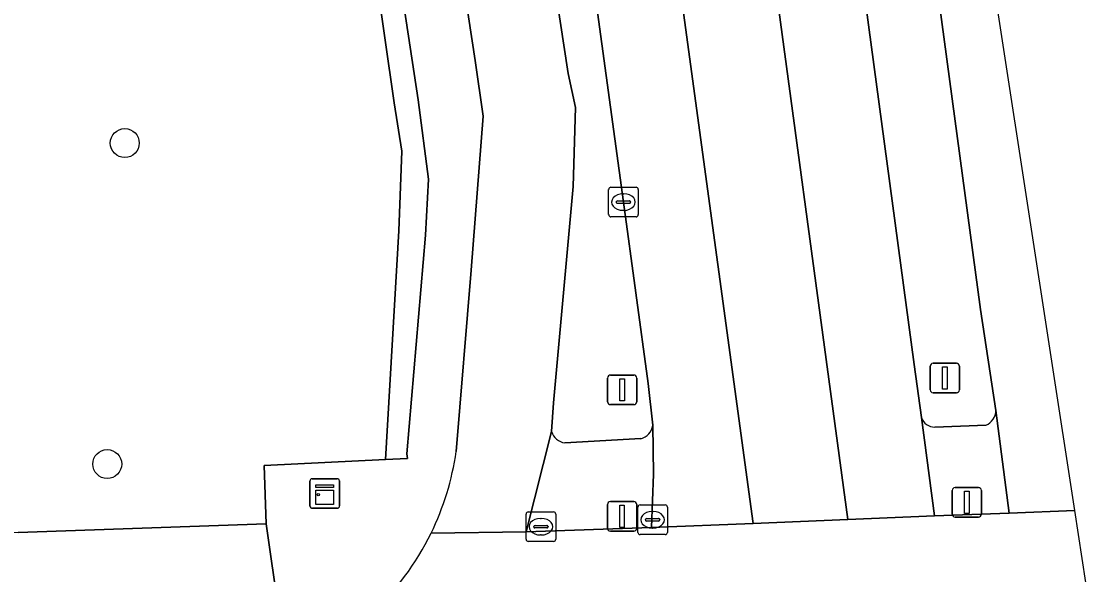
# Model space of a CAD drawing. Extents: x 160077 to 160948, y 386481 to 387498.
# Drawn here: x 160909.33 to 160945.47, y 386505.48 to 386524.19 of the extents above; entities that cross this region are included whole.
import ezdxf

# ---------------------------------------------------------------- set-up
doc = ezdxf.new("R2010")
doc.units = 0
for name, color, linetype in [('IMGEO_Berm_groen', 7, 'Continuous'), ('IMGEO_Boom', 7, 'Continuous'), ('IMGEO_Brandkraan', 7, 'Continuous'), ('IMGEO_Fietspad_gesloten', 7, 'Continuous'), ('IMGEO_Groenvoorziening', 7, 'Continuous'), ('IMGEO_Haag', 7, 'Continuous'), ('IMGEO_Kast', 7, 'Continuous'), ('IMGEO_Kolk', 7, 'Continuous'), ('IMGEO_Rijbaan_lokaal_gesloten', 7, 'Continuous'), ('IMGEO_Verkeersbordpaal', 7, 'Continuous'), ('IMGEO_Verkeersregelinstallatiepaal', 7, 'Continuous'), ('IMGEO_Voetpad_open', 7, 'Continuous')]:
    doc.layers.add(name, color=color, linetype=linetype)

msp = doc.modelspace()

# ---------------------------------------------------------------- linework, layer by layer
at = {"layer": 'IMGEO_Berm_groen'}
for points in [[(160917.493, 386590.077), (160927.829, 386522.431), (160928.07, 386521.277), (160927.995, 386518.607), (160927.334, 386511.285), (160927.262, 386510.313)], [(160942.298, 386511.024), (160941.771, 386514.448), (160931.627, 386589.902)], [(160929.157, 386589.744), (160939.527, 386512.579), (160939.776, 386510.788)], [(160930.69, 386510.527), (160930.534, 386511.943), (160929.698, 386518.078), (160927.472, 386534.395), (160924.938, 386553.722)], [(160940.23, 386510.467), (160941.96, 386510.533)], [(160927.719, 386509.936), (160930.28, 386510.076)]]:
    msp.add_lwpolyline(points, dxfattribs=at)
for centre, radius, start, end in [((160940.23, 386510.949), 0.482, 199.4962, 269.9795), ((160941.737, 386511.048), 0.561, 293.3832, 357.5305), ((160930.161, 386510.596), 0.534, 282.8982, 352.5544), ((160927.796, 386510.495), 0.565, 198.8349, 262.1236)]:
    msp.add_arc(centre, radius, start, end, dxfattribs=at)
at = {"layer": 'IMGEO_Boom'}
for centre in [(160912.831, 386520.074), (160912.237, 386509.218)]:
    msp.add_circle(centre, 0.489, dxfattribs=at)
at = {"layer": 'IMGEO_Brandkraan'}
for p, q in [((160926.405, 386506.672), (160926.405, 386507.524)), ((160926.48, 386507.598), (160927.332, 386507.598)), ((160927.406, 386507.524), (160927.406, 386506.672)), ((160926.664, 386507.092), (160926.664, 386507.104)), ((160926.707, 386507.141), (160927.105, 386507.141)), ((160926.893, 386507.378), (160926.918, 386507.378)), ((160927.148, 386507.104), (160927.148, 386507.092)), ((160927.102, 386507.055), (160926.704, 386507.055)), ((160926.916, 386506.818), (160926.891, 386506.818)), ((160927.332, 386506.598), (160926.48, 386506.598))]:
    msp.add_line(p, q, dxfattribs=at)
for points in [[(160926.405, 386506.672), (160926.405, 386507.524)], [(160926.48, 386507.598), (160927.332, 386507.598)], [(160927.406, 386507.524), (160927.406, 386506.672)], [(160927.332, 386506.598), (160926.48, 386506.598)]]:
    msp.add_lwpolyline(points, dxfattribs=at)
for centre, radius, start, end in [((160926.482, 386507.522), 0.0765, 91.552, 178.448), ((160926.482, 386507.522), 0.0765, 91.552, 178.448), ((160927.33, 386507.522), 0.0765, 1.552, 88.448), ((160927.33, 386507.522), 0.0765, 1.552, 88.448), ((160926.704, 386507.101), 0.0403, 85.8775, 175.7526), ((160927.109, 386507.103), 0.0386, 1.7309, 96.639), ((160926.701, 386507.091), 0.0366, 178.938, 274.7102), ((160927.105, 386507.098), 0.043, 264.8664, 352.4533), ((160926.482, 386506.674), 0.0765, 181.552, 268.448), ((160926.482, 386506.674), 0.0765, 181.552, 268.448), ((160927.33, 386506.674), 0.0765, 271.552, 358.448), ((160927.33, 386506.674), 0.0765, 271.552, 358.448)]:
    msp.add_arc(centre, radius, start, end, dxfattribs=at)
for centre, major_axis, ratio, start_param, end_param in [((160926.892, 386507.098), (-0.387, 0.002), 0.722429, 4.712389, 7.853982), ((160926.917, 386507.098), (-0.39, 0.002), 0.717154, 1.570796, 4.712389)]:
    msp.add_ellipse(centre, major_axis=major_axis, ratio=ratio, start_param=start_param, end_param=end_param, dxfattribs=at)
at = {"layer": 'IMGEO_Fietspad_gesloten'}
for points in [[(160913.716, 386595.352), (160913.914, 386593.665), (160917.35, 386570.85), (160924.686, 386522.865), (160924.949, 386520.978), (160924.544, 386515.778), (160924.039, 386509.64)], [(160923.19, 386506.879), (160926.407, 386506.921), (160927.262, 386510.313), (160927.334, 386511.285), (160927.995, 386518.607), (160928.07, 386521.277), (160927.829, 386522.431), (160917.493, 386590.077)], [(160945.465, 386504.395), (160944.965, 386507.646), (160942.749, 386507.553), (160940.22, 386507.461), (160937.286, 386507.342), (160934.089, 386507.212), (160930.65, 386507.073), (160926.407, 386506.921), (160923.19, 386506.879)]]:
    msp.add_lwpolyline(points, dxfattribs=at)
for centre, radius, start, end in [((160914.889, 386510.942), 9.242, 333.9165, 351.8985), ((160914.914, 386510.928), 9.213, 312.5641, 333.9309)]:
    msp.add_arc(centre, radius, start, end, dxfattribs=at)
at = {"layer": 'IMGEO_Groenvoorziening'}
msp.add_lwpolyline([(160915.054, 386572.233), (160914.104, 386572.134), (160921.327, 386525.769), (160921.941, 386521.431), (160922.2, 386519.794), (160922.103, 386517.107), (160921.652, 386509.369), (160922.392, 386509.405), (160922.369, 386509.566), (160922.997, 386516.953), (160923.099, 386518.851), (160922.752, 386521.535)], close=True, dxfattribs=at)
msp.add_lwpolyline([(160909.22, 386506.905), (160917.611, 386507.199), (160917.543, 386509.172), (160921.652, 386509.369), (160922.103, 386517.107), (160922.2, 386519.794), (160921.941, 386521.431), (160921.327, 386525.769), (160914.104, 386572.134)], dxfattribs=at)
at = {"layer": 'IMGEO_Haag'}
msp.add_lwpolyline([(160915.054, 386572.233), (160914.104, 386572.134), (160921.327, 386525.769), (160921.941, 386521.431), (160922.2, 386519.794), (160922.103, 386517.107), (160921.652, 386509.369), (160922.392, 386509.405), (160922.369, 386509.566), (160922.997, 386516.953), (160923.099, 386518.851), (160922.752, 386521.535)], close=True, dxfattribs=at)
at = {"layer": 'IMGEO_Kast'}
for p, q in [((160919.095, 386507.796), (160919.095, 386508.637)), ((160919.095, 386508.637), (160919.095, 386507.796)), ((160919.17, 386508.721), (160920.011, 386508.721)), ((160920.011, 386508.721), (160919.17, 386508.721)), ((160920.095, 386508.646), (160920.095, 386507.805)), ((160920.095, 386507.805), (160920.095, 386508.646)), ((160920.02, 386507.721), (160919.179, 386507.721)), ((160919.179, 386507.721), (160920.02, 386507.721))]:
    msp.add_line(p, q, dxfattribs=at)
for points in [[(160919.29, 386508.511), (160919.89, 386508.511), (160919.89, 386508.426), (160919.29, 386508.426), (160919.29, 386508.511)], [(160919.29, 386508.336), (160919.89, 386508.336), (160919.89, 386507.847), (160919.29, 386507.847), (160919.29, 386508.336)]]:
    msp.add_lwpolyline(points, dxfattribs=at)
msp.add_circle((160919.374, 386508.185), 0.0377, dxfattribs=at)
for centre, start, end in [((160919.173, 386508.643), 92.4484, 184.2845), ((160919.173, 386508.643), 92.4484, 184.2845), ((160920.017, 386508.643), 2.4484, 94.2845), ((160920.017, 386508.643), 2.4484, 94.2845), ((160919.173, 386507.799), 182.4484, 274.2845), ((160919.173, 386507.799), 182.4484, 274.2845), ((160920.017, 386507.799), 272.4484, 4.2845), ((160920.017, 386507.799), 272.4484, 4.2845)]:
    msp.add_arc(centre, 0.0779, start, end, dxfattribs=at)
at = {"layer": 'IMGEO_Kolk'}
for p, q in [((160929.197, 386517.652), (160929.197, 386518.504)), ((160929.272, 386518.578), (160930.124, 386518.578)), ((160929.685, 386518.358), (160929.71, 386518.358)), ((160930.198, 386518.504), (160930.198, 386517.652)), ((160929.456, 386518.072), (160929.456, 386518.084)), ((160929.894, 386518.035), (160929.496, 386518.035)), ((160929.499, 386518.121), (160929.897, 386518.121)), ((160929.94, 386518.084), (160929.94, 386518.072)), ((160929.708, 386517.798), (160929.683, 386517.798)), ((160930.124, 386517.578), (160929.272, 386517.578)), ((160930.259, 386507.833), (160931.111, 386507.833)), ((160930.184, 386506.907), (160930.184, 386507.759)), ((160930.672, 386507.613), (160930.697, 386507.613)), ((160931.185, 386507.759), (160931.185, 386506.907)), ((160930.443, 386507.327), (160930.443, 386507.339)), ((160930.881, 386507.29), (160930.483, 386507.29)), ((160930.486, 386507.376), (160930.884, 386507.376)), ((160930.927, 386507.339), (160930.927, 386507.327)), ((160931.111, 386506.833), (160930.259, 386506.833)), ((160930.695, 386507.053), (160930.67, 386507.053))]:
    msp.add_line(p, q, dxfattribs=at)
for points in [[(160929.197, 386517.652), (160929.197, 386518.504)], [(160929.272, 386518.578), (160930.124, 386518.578)], [(160930.198, 386518.504), (160930.198, 386517.652)], [(160930.124, 386517.578), (160929.272, 386517.578)], [(160930.259, 386507.833), (160931.111, 386507.833)], [(160930.184, 386506.907), (160930.184, 386507.759)], [(160931.185, 386507.759), (160931.185, 386506.907)], [(160931.111, 386506.833), (160930.259, 386506.833)]]:
    msp.add_lwpolyline(points, dxfattribs=at)
for centre, radius, start, end in [((160929.274, 386518.502), 0.0765, 91.552, 178.448), ((160929.274, 386518.502), 0.0765, 91.552, 178.448), ((160930.122, 386518.502), 0.0765, 1.552, 88.448), ((160930.122, 386518.502), 0.0765, 1.552, 88.448), ((160929.496, 386518.081), 0.0403, 85.8775, 175.7526), ((160929.493, 386518.071), 0.0366, 178.938, 274.7102), ((160929.897, 386518.078), 0.043, 264.8664, 352.4533), ((160929.901, 386518.083), 0.0386, 1.7309, 96.639), ((160929.274, 386517.654), 0.0765, 181.552, 268.448), ((160929.274, 386517.654), 0.0765, 181.552, 268.448), ((160930.122, 386517.654), 0.0765, 271.552, 358.448), ((160930.122, 386517.654), 0.0765, 271.552, 358.448), ((160930.261, 386507.757), 0.0765, 91.552, 178.448), ((160930.261, 386507.757), 0.0765, 91.552, 178.448), ((160931.109, 386507.757), 0.0765, 1.552, 88.448), ((160931.109, 386507.757), 0.0765, 1.552, 88.448), ((160930.483, 386507.336), 0.0403, 85.8775, 175.7526), ((160930.48, 386507.326), 0.0366, 178.938, 274.7102), ((160930.884, 386507.333), 0.043, 264.8664, 352.4533), ((160930.888, 386507.338), 0.0386, 1.7309, 96.639), ((160930.261, 386506.909), 0.0765, 181.552, 268.448), ((160930.261, 386506.909), 0.0765, 181.552, 268.448), ((160931.109, 386506.909), 0.0765, 271.552, 358.448), ((160931.109, 386506.909), 0.0765, 271.552, 358.448)]:
    msp.add_arc(centre, radius, start, end, dxfattribs=at)
for centre, major_axis, ratio, start_param, end_param in [((160929.684, 386518.078), (-0.387, 0.002), 0.722429, 4.712389, 7.853982), ((160929.709, 386518.078), (-0.39, 0.002), 0.717154, 1.570796, 4.712389), ((160930.671, 386507.333), (-0.387, 0.002), 0.722429, 4.712389, 7.853982), ((160930.696, 386507.333), (-0.39, 0.002), 0.717154, 1.570796, 4.712389)]:
    msp.add_ellipse(centre, major_axis=major_axis, ratio=ratio, start_param=start_param, end_param=end_param, dxfattribs=at)
at = {"layer": 'IMGEO_Rijbaan_lokaal_gesloten'}
for points in [[(160922.811, 386590.279), (160921.755, 386577.226), (160922.424, 386572.074), (160924.938, 386553.722), (160927.472, 386534.395), (160929.698, 386518.078), (160930.534, 386511.943), (160930.69, 386510.527), (160930.717, 386508.879), (160930.65, 386507.073), (160934.089, 386507.212), (160926.947, 386559.524)], [(160925.955, 386590.213), (160922.811, 386590.279), (160926.947, 386559.524), (160934.089, 386507.212), (160937.286, 386507.342), (160931.268, 386551.817)], [(160929.157, 386589.744), (160929.099, 386590.131), (160925.955, 386590.213), (160931.268, 386551.817), (160937.286, 386507.342), (160940.22, 386507.461), (160939.776, 386510.788), (160939.527, 386512.579)], [(160944.965, 386507.646), (160941.741, 386528.595), (160932.441, 386589.042), (160932.317, 386589.851), (160931.627, 386589.902), (160941.771, 386514.448), (160942.298, 386511.024), (160942.749, 386507.553)]]:
    msp.add_lwpolyline(points, close=True, dxfattribs=at)
at = {"layer": 'IMGEO_Verkeersbordpaal'}
for p, q in [((160940.071, 386511.725), (160940.071, 386512.525)), ((160940.071, 386512.525), (160940.071, 386511.725)), ((160940.171, 386512.625), (160940.961, 386512.625)), ((160940.961, 386512.625), (160940.171, 386512.625)), ((160941.061, 386512.525), (160941.061, 386511.725)), ((160941.061, 386511.725), (160941.061, 386512.525)), ((160929.26, 386512.226), (160930.05, 386512.226)), ((160930.05, 386512.226), (160929.26, 386512.226)), ((160929.16, 386511.326), (160929.16, 386512.126)), ((160929.16, 386512.126), (160929.16, 386511.326)), ((160930.15, 386512.126), (160930.15, 386511.326)), ((160930.15, 386511.326), (160930.15, 386512.126)), ((160940.961, 386511.625), (160940.171, 386511.625)), ((160940.171, 386511.625), (160940.961, 386511.625)), ((160930.05, 386511.226), (160929.26, 386511.226)), ((160929.26, 386511.226), (160930.05, 386511.226))]:
    msp.add_line(p, q, dxfattribs=at)
for points in [[(160940.491, 386512.5), (160940.641, 386512.5), (160940.641, 386511.75), (160940.491, 386511.75), (160940.491, 386512.5)], [(160929.58, 386512.101), (160929.73, 386512.101), (160929.73, 386511.351), (160929.58, 386511.351), (160929.58, 386512.101)]]:
    msp.add_lwpolyline(points, dxfattribs=at)
for centre, start, end in [((160940.171, 386512.525), 90, 180), ((160940.171, 386512.525), 90, 180), ((160940.961, 386512.525), 0, 90), ((160940.961, 386512.525), 360, 90), ((160929.26, 386512.126), 90, 180), ((160929.26, 386512.126), 90, 180), ((160930.05, 386512.126), 0, 90), ((160930.05, 386512.126), 360, 90), ((160940.171, 386511.725), 180, 270), ((160940.171, 386511.725), 180, 270), ((160940.961, 386511.725), 270, 0), ((160940.961, 386511.725), 270, 0), ((160929.26, 386511.326), 180, 270), ((160929.26, 386511.326), 180, 270), ((160930.05, 386511.326), 270, 0), ((160930.05, 386511.326), 270, 0)]:
    msp.add_arc(centre, 0.1, start, end, dxfattribs=at)
at = {"layer": 'IMGEO_Verkeersregelinstallatiepaal'}
for p, q in [((160940.815, 386507.524), (160940.815, 386508.324)), ((160940.815, 386508.324), (160940.815, 386507.524)), ((160940.915, 386508.424), (160941.705, 386508.424)), ((160941.705, 386508.424), (160940.915, 386508.424)), ((160941.805, 386508.324), (160941.805, 386507.524)), ((160941.805, 386507.524), (160941.805, 386508.324)), ((160929.156, 386507.048), (160929.156, 386507.848)), ((160929.156, 386507.848), (160929.156, 386507.048)), ((160929.256, 386507.948), (160930.046, 386507.948)), ((160930.046, 386507.948), (160929.256, 386507.948)), ((160930.146, 386507.848), (160930.146, 386507.048)), ((160930.146, 386507.048), (160930.146, 386507.848)), ((160941.705, 386507.424), (160940.915, 386507.424)), ((160940.915, 386507.424), (160941.705, 386507.424)), ((160930.046, 386506.948), (160929.256, 386506.948)), ((160929.256, 386506.948), (160930.046, 386506.948))]:
    msp.add_line(p, q, dxfattribs=at)
for points in [[(160941.235, 386508.299), (160941.385, 386508.299), (160941.385, 386507.549), (160941.235, 386507.549), (160941.235, 386508.299)], [(160929.576, 386507.823), (160929.726, 386507.823), (160929.726, 386507.073), (160929.576, 386507.073), (160929.576, 386507.823)]]:
    msp.add_lwpolyline(points, dxfattribs=at)
for centre, start, end in [((160940.915, 386508.324), 90, 180), ((160940.915, 386508.324), 90, 180), ((160941.705, 386508.324), 0, 90), ((160941.705, 386508.324), 360, 90), ((160929.256, 386507.848), 90, 180), ((160929.256, 386507.848), 90, 180), ((160930.046, 386507.848), 0, 90), ((160930.046, 386507.848), 360, 90), ((160940.915, 386507.524), 180, 270), ((160940.915, 386507.524), 180, 270), ((160941.705, 386507.524), 270, 0), ((160941.705, 386507.524), 270, 0), ((160929.256, 386507.048), 180, 270), ((160929.256, 386507.048), 180, 270), ((160930.046, 386507.048), 270, 0), ((160930.046, 386507.048), 270, 0)]:
    msp.add_arc(centre, 0.1, start, end, dxfattribs=at)
at = {"layer": 'IMGEO_Voetpad_open'}
for points in [[(160911.656, 386597.119), (160911.774, 386594.067), (160911.808, 386593.844), (160912.261, 386590.82), (160914.567, 386575.44), (160915.02, 386575.508), (160915.499, 386572.322), (160915.054, 386572.233), (160922.752, 386521.535), (160923.099, 386518.851), (160922.997, 386516.953), (160922.369, 386509.566), (160922.392, 386509.405), (160921.652, 386509.369), (160917.543, 386509.172), (160917.611, 386507.199), (160918.041, 386504.213), (160918.103, 386502.281)], [(160924.039, 386509.64), (160924.544, 386515.778), (160924.949, 386520.978), (160924.686, 386522.865), (160917.35, 386570.85), (160913.914, 386593.665)], [(160939.776, 386510.788), (160940.22, 386507.461), (160942.749, 386507.553), (160942.298, 386511.024)], [(160927.262, 386510.313), (160926.407, 386506.921), (160930.65, 386507.073), (160930.717, 386508.879), (160930.69, 386510.527)], [(160941.96, 386510.533), (160940.23, 386510.467)], [(160930.28, 386510.076), (160927.719, 386509.936)], [(160917.611, 386507.199), (160909.22, 386506.905), (160901.716, 386506.662), (160885.461, 386506.079), (160881.506, 386505.937), (160795.611, 386502.856), (160772.246, 386502.003), (160770.409, 386501.942), (160768.147, 386501.867), (160765.063, 386501.74), (160712.868, 386499.888), (160709.611, 386499.781)], [(160709.763, 386497.665), (160713.046, 386497.77), (160772.623, 386499.926), (160795.648, 386500.737), (160881.582, 386503.838), (160883.367, 386503.891), (160883.531, 386500.38), (160885.952, 386500.445), (160885.836, 386503.974), (160915.636, 386505.022), (160916.534, 386504.154), (160918.041, 386504.213), (160917.611, 386507.199)]]:
    msp.add_lwpolyline(points, dxfattribs=at)
for centre, radius, start, end in [((160940.23, 386510.949), 0.482, 199.4962, 269.9795), ((160941.737, 386511.048), 0.561, 293.3832, 357.5305), ((160930.161, 386510.596), 0.534, 282.8982, 352.5544), ((160927.796, 386510.495), 0.565, 198.8349, 262.1236), ((160914.889, 386510.942), 9.242, 333.9165, 351.8985), ((160914.914, 386510.928), 9.213, 312.5641, 333.9309)]:
    msp.add_arc(centre, radius, start, end, dxfattribs=at)

doc.saveas('drawing.dxf')
